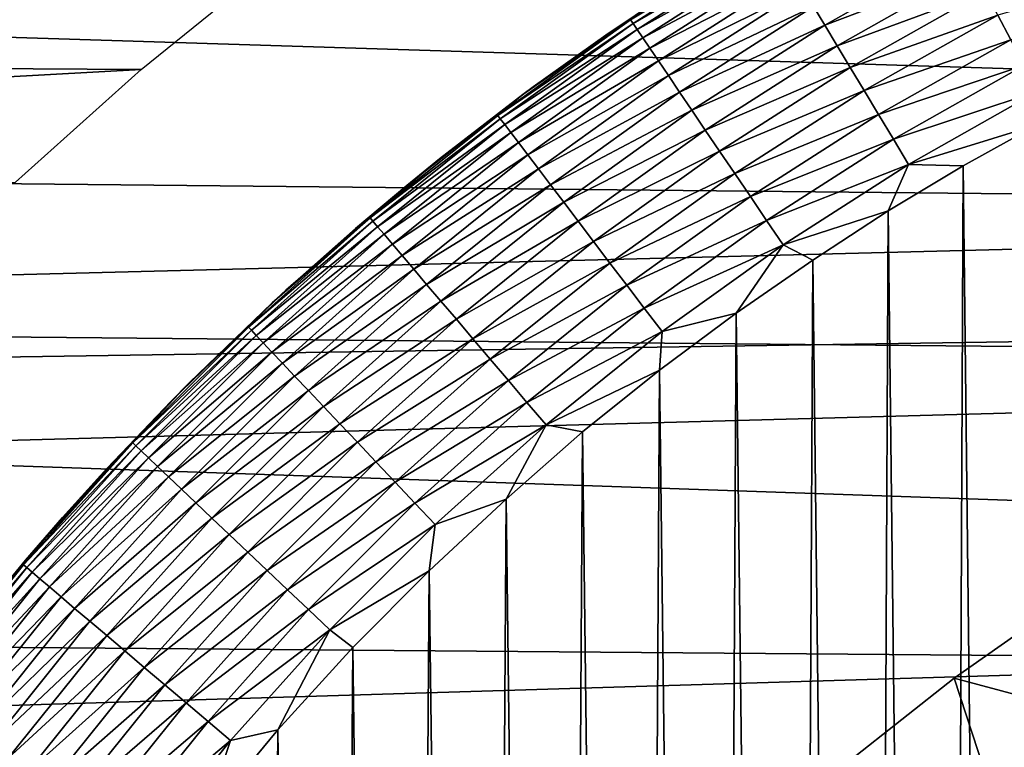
# Model space of a CAD drawing. Header units: millimetres. Extents: x -161 to 161, y -94 to 1149.
# Tile 644 of 656: x 144.98 to 146.61, y -54.62 to -53.41. Entities that reach past the tile are written whole.
import ezdxf

# ---------------------------------------------------------------- set-up
doc = ezdxf.new("R2010")
doc.units = ezdxf.units.MM
doc.header["$LTSCALE"] = 81.481481
for name, color, linetype in [('378', 7, 'CONTINUOUS'), ('380', 7, 'CONTINUOUS'), ('387', 7, 'CONTINUOUS'), ('389', 7, 'CONTINUOUS'), ('391', 7, 'CONTINUOUS'), ('392', 7, 'CONTINUOUS'), ('394', 7, 'CONTINUOUS')]:
    doc.layers.add(name, color=color, linetype=linetype)

msp = doc.modelspace()

# ---------------------------------------------------------------- linework, layer by layer
at = {"layer": '378', "color": 7, "linetype": 'CONTINUOUS', "true_color": 0xaaaaaa}
for points in [[(160.3087, -52.7814, -21.783), (160.3087, -53.4433, -21.9177), (141.974, -53.1877, -21.8682), (160.3087, -52.7814, -21.783)], [(141.974, -53.1877, -21.8682), (160.3087, -53.4433, -21.9177), (142.0355, -53.91, -22.0002), (141.974, -53.1877, -21.8682)], [(145.1858, -53.4957, 21.8275), (145.4036, -53.3192, 21.7941), (131.8, -53.4132, 21.812), (145.1858, -53.4957, 21.8275)], [(131.8, -54.2336, 21.9514), (145.1858, -53.4957, 21.8275), (131.8, -53.4132, 21.812), (131.8, -54.2336, 21.9514)], [(160.3087, -53.4433, -21.9177), (160.3087, -54.0832, -22.0283), (142.0355, -53.91, -22.0002), (160.3087, -53.4433, -21.9177)], [(144.9782, -53.6819, 21.8612), (145.1858, -53.4957, 21.8275), (131.8, -54.2336, 21.9514), (144.9782, -53.6819, 21.8612)], [(142.0355, -53.91, -22.0002), (160.3087, -54.0832, -22.0283), (142.0859, -54.6345, -22.1081), (142.0355, -53.91, -22.0002)], [(160.3087, -54.0832, -22.0283), (160.3087, -54.7035, -22.1172), (142.0859, -54.6345, -22.1081), (160.3087, -54.0832, -22.0283)]]:
    msp.add_3dface(points, dxfattribs=at)
at = {"layer": '380', "color": 7, "linetype": 'CONTINUOUS', "true_color": 0xaaaaaa}
for points in [[(135.3, -52.8075, 20.4075), (156.3174, -53.0602, 19.7125), (135.3, -53.5874, 20.5728), (135.3, -52.8075, 20.4075)], [(156.3174, -53.0602, 19.7125), (156.3174, -53.7989, 19.8659), (135.3, -53.5874, 20.5728), (156.3174, -53.0602, 19.7125)], [(156.3174, -53.799, -19.9659), (156.3174, -53.0603, -19.8125), (141.2928, -53.3265, -20.4073), (156.3174, -53.799, -19.9659)], [(141.3535, -54.0257, -20.5376), (156.3174, -53.799, -19.9659), (141.2928, -53.3265, -20.4073), (141.3535, -54.0257, -20.5376)], [(135.3, -53.5874, 20.5728), (156.3174, -53.7989, 19.8659), (135.3, -54.373, 20.7083), (135.3, -53.5874, 20.5728)], [(156.3174, -53.7989, 19.8659), (156.3174, -54.5428, 19.9917), (135.3, -54.373, 20.7083), (156.3174, -53.7989, 19.8659)], [(156.3174, -54.5428, -20.0917), (156.3174, -53.799, -19.9659), (141.3535, -54.0257, -20.5376), (156.3174, -54.5428, -20.0917)], [(141.4033, -54.727, -20.6442), (156.3174, -54.5428, -20.0917), (141.3535, -54.0257, -20.5376), (141.4033, -54.727, -20.6442)], [(135.3, -54.373, 20.7083), (156.3174, -54.5428, 19.9917), (135.3, -55.1633, 20.8139), (135.3, -54.373, 20.7083)], [(156.3174, -54.5428, 19.9917), (156.3174, -55.2909, 20.0897), (135.3, -55.1633, 20.8139), (156.3174, -54.5428, 19.9917)], [(148.8529, -54.8006, -20.3918), (156.3174, -54.5428, -20.0917), (141.4033, -54.727, -20.6442), (148.8529, -54.8006, -20.3918)]]:
    msp.add_3dface(points, dxfattribs=at)
at = {"layer": '387', "color": 7, "linetype": 'CONTINUOUS', "true_color": 0xaaaaaa}
for points in [[(146.5454, -53.6551, 61.95), (146.6355, -61.4951, 61.95), (146.6681, -53.5872, 61.95), (146.5454, -53.6551, 61.95)], [(146.4215, -53.7295, 61.95), (146.5109, -61.4247, 61.95), (146.5454, -53.6551, 61.95), (146.4215, -53.7295, 61.95)], [(146.5109, -61.4247, 61.95), (146.6355, -61.4951, 61.95), (146.5454, -53.6551, 61.95), (146.5109, -61.4247, 61.95)], [(146.2968, -53.8109, 61.95), (146.3851, -61.3476, 61.95), (146.4215, -53.7295, 61.95), (146.2968, -53.8109, 61.95)], [(146.3851, -61.3476, 61.95), (146.5109, -61.4247, 61.95), (146.4215, -53.7295, 61.95), (146.3851, -61.3476, 61.95)], [(146.1703, -53.8984, 61.95), (146.2585, -61.2632, 61.95), (146.2968, -53.8109, 61.95), (146.1703, -53.8984, 61.95)], [(146.2585, -61.2632, 61.95), (146.3851, -61.3476, 61.95), (146.2968, -53.8109, 61.95), (146.2585, -61.2632, 61.95)], [(146.0431, -53.9928, 61.95), (146.1304, -61.1724, 61.95), (146.1703, -53.8984, 61.95), (146.0431, -53.9928, 61.95)], [(146.1304, -61.1724, 61.95), (146.2585, -61.2632, 61.95), (146.1703, -53.8984, 61.95), (146.1304, -61.1724, 61.95)], [(145.9159, -54.0951, 61.95), (146.0015, -61.0746, 61.95), (146.0431, -53.9928, 61.95), (145.9159, -54.0951, 61.95)], [(146.0015, -61.0746, 61.95), (146.1304, -61.1724, 61.95), (146.0431, -53.9928, 61.95), (146.0015, -61.0746, 61.95)], [(145.7894, -54.2061, 61.95), (145.873, -60.9685, 61.95), (145.9159, -54.0951, 61.95), (145.7894, -54.2061, 61.95)], [(145.873, -60.9685, 61.95), (146.0015, -61.0746, 61.95), (145.9159, -54.0951, 61.95), (145.873, -60.9685, 61.95)], [(145.6622, -54.3246, 61.95), (145.7453, -60.8536, 61.95), (145.7894, -54.2061, 61.95), (145.6622, -54.3246, 61.95)], [(145.7453, -60.8536, 61.95), (145.873, -60.9685, 61.95), (145.7894, -54.2061, 61.95), (145.7453, -60.8536, 61.95)], [(145.5358, -54.4515, 61.95), (145.6171, -60.7308, 61.95), (145.6622, -54.3246, 61.95), (145.5358, -54.4515, 61.95)], [(145.6171, -60.7308, 61.95), (145.7453, -60.8536, 61.95), (145.6622, -54.3246, 61.95), (145.6171, -60.7308, 61.95)], [(145.4119, -54.5878, 61.95), (145.4899, -60.5994, 61.95), (145.5358, -54.4515, 61.95), (145.4119, -54.5878, 61.95)], [(145.4899, -60.5994, 61.95), (145.6171, -60.7308, 61.95), (145.5358, -54.4515, 61.95), (145.4899, -60.5994, 61.95)], [(145.2907, -54.7342, 61.95), (145.3654, -60.4582, 61.95), (145.4119, -54.5878, 61.95), (145.2907, -54.7342, 61.95)], [(145.3654, -60.4582, 61.95), (145.4899, -60.5994, 61.95), (145.4119, -54.5878, 61.95), (145.3654, -60.4582, 61.95)]]:
    msp.add_3dface(points, dxfattribs=at)
at = {"layer": '389', "color": 7, "linetype": 'CONTINUOUS', "true_color": 0xaaaaaa}
for points in [[(145.9545, -53.4387, 61.45), (146.0912, -53.3473, 61.45), (146.0517, -53.3731, 22.2314), (145.9545, -53.4387, 61.45)], [(145.8343, -53.5245, 22.2646), (145.9545, -53.4387, 61.45), (146.0517, -53.3731, 22.2314), (145.8343, -53.5245, 22.2646)], [(145.8171, -53.5372, 61.45), (145.9545, -53.4387, 61.45), (145.8343, -53.5245, 22.2646), (145.8171, -53.5372, 61.45)], [(145.6252, -53.6873, 22.2996), (145.8171, -53.5372, 61.45), (145.8343, -53.5245, 22.2646), (145.6252, -53.6873, 22.2996)], [(145.6791, -53.6436, 61.45), (145.8171, -53.5372, 61.45), (145.6252, -53.6873, 22.2996), (145.6791, -53.6436, 61.45)], [(145.5406, -53.7584, 61.45), (145.6791, -53.6436, 61.45), (145.6252, -53.6873, 22.2996), (145.5406, -53.7584, 61.45)], [(145.4253, -53.8606, 22.3354), (145.5406, -53.7584, 61.45), (145.6252, -53.6873, 22.2996), (145.4253, -53.8606, 22.3354)], [(145.4024, -53.8817, 61.45), (145.5406, -53.7584, 61.45), (145.4253, -53.8606, 22.3354), (145.4024, -53.8817, 61.45)], [(145.2352, -54.044, 22.3707), (145.4024, -53.8817, 61.45), (145.4253, -53.8606, 22.3354), (145.2352, -54.044, 22.3707)], [(145.265, -54.0139, 61.45), (145.4024, -53.8817, 61.45), (145.2352, -54.044, 22.3707), (145.265, -54.0139, 61.45)], [(145.1289, -54.1554, 61.45), (145.265, -54.0139, 61.45), (145.2352, -54.044, 22.3707), (145.1289, -54.1554, 61.45)], [(145.0555, -54.2366, 22.4058), (145.1289, -54.1554, 61.45), (145.2352, -54.044, 22.3707), (145.0555, -54.2366, 22.4058)], [(144.9944, -54.3069, 61.45), (145.1289, -54.1554, 61.45), (145.0555, -54.2366, 22.4058), (144.9944, -54.3069, 61.45)], [(144.8864, -54.4381, 22.441), (144.9944, -54.3069, 61.45), (145.0555, -54.2366, 22.4058), (144.8864, -54.4381, 22.441)], [(144.8624, -54.4686, 61.45), (144.9944, -54.3069, 61.45), (144.8864, -54.4381, 22.441), (144.8624, -54.4686, 61.45)]]:
    msp.add_3dface(points, dxfattribs=at)
at = {"layer": '391', "color": 7, "linetype": 'CONTINUOUS', "true_color": 0xaaaaaa}
for points in [[(146.0912, -53.3473, 61.45), (145.9954, -53.4135, 61.499), (146.2235, -53.2678, 61.499), (146.0912, -53.3473, 61.45)], [(145.9954, -53.4135, 61.499), (146.2272, -53.274, 61.5476), (146.2235, -53.2678, 61.499), (145.9954, -53.4135, 61.499)], [(145.9995, -53.4195, 61.5476), (146.2272, -53.274, 61.5476), (145.9954, -53.4135, 61.499), (145.9995, -53.4195, 61.5476)], [(145.9995, -53.4195, 61.5476), (146.2333, -53.2842, 61.5952), (146.2272, -53.274, 61.5476), (145.9995, -53.4195, 61.5476)], [(146.0062, -53.4294, 61.5952), (146.2333, -53.2842, 61.5952), (145.9995, -53.4195, 61.5476), (146.0062, -53.4294, 61.5952)], [(146.0062, -53.4294, 61.5952), (146.2419, -53.2984, 61.6415), (146.2333, -53.2842, 61.5952), (146.0062, -53.4294, 61.5952)], [(146.0155, -53.4431, 61.6415), (146.2419, -53.2984, 61.6415), (146.0062, -53.4294, 61.5952), (146.0155, -53.4431, 61.6415)], [(146.0155, -53.4431, 61.6415), (146.2527, -53.3164, 61.6859), (146.2419, -53.2984, 61.6415), (146.0155, -53.4431, 61.6415)], [(146.3166, -53.4226, 61.8368), (146.5437, -53.2942, 61.8368), (146.2979, -53.3914, 61.8038), (146.3166, -53.4226, 61.8368)], [(146.3166, -53.4226, 61.8368), (146.5622, -53.3291, 61.866), (146.5437, -53.2942, 61.8368), (146.3166, -53.4226, 61.8368)], [(146.0273, -53.4605, 61.6859), (146.2527, -53.3164, 61.6859), (146.0155, -53.4431, 61.6415), (146.0273, -53.4605, 61.6859)], [(146.0273, -53.4605, 61.6859), (146.2657, -53.338, 61.728), (146.2527, -53.3164, 61.6859), (146.0273, -53.4605, 61.6859)], [(146.0414, -53.4814, 61.728), (146.2657, -53.338, 61.728), (146.0273, -53.4605, 61.6859), (146.0414, -53.4814, 61.728)], [(146.0414, -53.4814, 61.728), (146.2808, -53.3631, 61.7674), (146.2657, -53.338, 61.728), (146.0414, -53.4814, 61.728)], [(146.337, -53.4564, 61.866), (146.5622, -53.3291, 61.866), (146.3166, -53.4226, 61.8368), (146.337, -53.4564, 61.866)], [(146.337, -53.4564, 61.866), (146.582, -53.3664, 61.8912), (146.5622, -53.3291, 61.866), (146.337, -53.4564, 61.866)], [(146.6245, -53.4465, 61.9286), (146.8498, -53.3347, 61.9286), (146.6028, -53.4056, 61.9122), (146.6245, -53.4465, 61.9286)], [(146.0912, -53.3473, 61.45), (145.9545, -53.4387, 61.45), (145.9954, -53.4135, 61.499), (146.0912, -53.3473, 61.45)], [(146.0579, -53.5057, 61.7674), (146.2808, -53.3631, 61.7674), (146.0414, -53.4814, 61.728), (146.0579, -53.5057, 61.7674)], [(146.0579, -53.5057, 61.7674), (146.2979, -53.3914, 61.8038), (146.2808, -53.3631, 61.7674), (146.0579, -53.5057, 61.7674)], [(146.3587, -53.4926, 61.8912), (146.582, -53.3664, 61.8912), (146.337, -53.4564, 61.866), (146.3587, -53.4926, 61.8912)], [(146.3587, -53.4926, 61.8912), (146.6028, -53.4056, 61.9122), (146.582, -53.3664, 61.8912), (146.3587, -53.4926, 61.8912)], [(146.0764, -53.533, 61.8038), (146.2979, -53.3914, 61.8038), (146.0579, -53.5057, 61.7674), (146.0764, -53.533, 61.8038)], [(146.0764, -53.533, 61.8038), (146.3166, -53.4226, 61.8368), (146.2979, -53.3914, 61.8038), (146.0764, -53.533, 61.8038)], [(146.3816, -53.5306, 61.9122), (146.6028, -53.4056, 61.9122), (146.3587, -53.4926, 61.8912), (146.3816, -53.5306, 61.9122)], [(146.3816, -53.5306, 61.9122), (146.6245, -53.4465, 61.9286), (146.6028, -53.4056, 61.9122), (146.3816, -53.5306, 61.9122)], [(145.8171, -53.5372, 61.45), (145.7756, -53.5715, 61.499), (145.9954, -53.4135, 61.499), (145.8171, -53.5372, 61.45)], [(145.7756, -53.5715, 61.499), (145.9995, -53.4195, 61.5476), (145.9954, -53.4135, 61.499), (145.7756, -53.5715, 61.499)], [(145.7799, -53.5772, 61.5476), (145.9995, -53.4195, 61.5476), (145.7756, -53.5715, 61.499), (145.7799, -53.5772, 61.5476)], [(145.7799, -53.5772, 61.5476), (146.0062, -53.4294, 61.5952), (145.9995, -53.4195, 61.5476), (145.7799, -53.5772, 61.5476)], [(145.9545, -53.4387, 61.45), (145.8171, -53.5372, 61.45), (145.9954, -53.4135, 61.499), (145.9545, -53.4387, 61.45)], [(145.7872, -53.5867, 61.5952), (146.0062, -53.4294, 61.5952), (145.7799, -53.5772, 61.5476), (145.7872, -53.5867, 61.5952)], [(145.7872, -53.5867, 61.5952), (146.0155, -53.4431, 61.6415), (146.0062, -53.4294, 61.5952), (145.7872, -53.5867, 61.5952)], [(146.0968, -53.5631, 61.8368), (146.3166, -53.4226, 61.8368), (146.0764, -53.533, 61.8038), (146.0968, -53.5631, 61.8368)], [(146.0968, -53.5631, 61.8368), (146.337, -53.4564, 61.866), (146.3166, -53.4226, 61.8368), (146.0968, -53.5631, 61.8368)], [(145.7972, -53.5999, 61.6415), (146.0155, -53.4431, 61.6415), (145.7872, -53.5867, 61.5952), (145.7972, -53.5999, 61.6415)], [(145.7972, -53.5999, 61.6415), (146.0273, -53.4605, 61.6859), (146.0155, -53.4431, 61.6415), (145.7972, -53.5999, 61.6415)], [(146.4055, -53.5703, 61.9286), (146.6245, -53.4465, 61.9286), (146.3816, -53.5306, 61.9122), (146.4055, -53.5703, 61.9286)], [(146.4055, -53.5703, 61.9286), (146.6468, -53.4886, 61.9405), (146.6245, -53.4465, 61.9286), (146.4055, -53.5703, 61.9286)], [(145.8099, -53.6166, 61.6859), (146.0273, -53.4605, 61.6859), (145.7972, -53.5999, 61.6415), (145.8099, -53.6166, 61.6859)], [(145.8099, -53.6166, 61.6859), (146.0414, -53.4814, 61.728), (146.0273, -53.4605, 61.6859), (145.8099, -53.6166, 61.6859)], [(146.119, -53.5958, 61.866), (146.337, -53.4564, 61.866), (146.0968, -53.5631, 61.8368), (146.119, -53.5958, 61.866)], [(146.119, -53.5958, 61.866), (146.3587, -53.4926, 61.8912), (146.337, -53.4564, 61.866), (146.119, -53.5958, 61.866)], [(145.8252, -53.6367, 61.728), (146.0414, -53.4814, 61.728), (145.8099, -53.6166, 61.6859), (145.8252, -53.6367, 61.728)], [(145.8252, -53.6367, 61.728), (146.0579, -53.5057, 61.7674), (146.0414, -53.4814, 61.728), (145.8252, -53.6367, 61.728)], [(146.1426, -53.6307, 61.8912), (146.3587, -53.4926, 61.8912), (146.119, -53.5958, 61.866), (146.1426, -53.6307, 61.8912)], [(146.1426, -53.6307, 61.8912), (146.3816, -53.5306, 61.9122), (146.3587, -53.4926, 61.8912), (146.1426, -53.6307, 61.8912)], [(146.4301, -53.6111, 61.9405), (146.6468, -53.4886, 61.9405), (146.4055, -53.5703, 61.9286), (146.4301, -53.6111, 61.9405)], [(146.4301, -53.6111, 61.9405), (146.6695, -53.5315, 61.9477), (146.6468, -53.4886, 61.9405), (146.4301, -53.6111, 61.9405)], [(145.8429, -53.66, 61.7674), (146.0579, -53.5057, 61.7674), (145.8252, -53.6367, 61.728), (145.8429, -53.66, 61.7674)], [(145.8429, -53.66, 61.7674), (146.0764, -53.533, 61.8038), (146.0579, -53.5057, 61.7674), (145.8429, -53.66, 61.7674)], [(145.8629, -53.6863, 61.8038), (146.0764, -53.533, 61.8038), (145.8429, -53.66, 61.7674), (145.8629, -53.6863, 61.8038)], [(145.8629, -53.6863, 61.8038), (146.0968, -53.5631, 61.8368), (146.0764, -53.533, 61.8038), (145.8629, -53.6863, 61.8038)], [(146.1676, -53.6675, 61.9122), (146.3816, -53.5306, 61.9122), (146.1426, -53.6307, 61.8912), (146.1676, -53.6675, 61.9122)], [(146.1676, -53.6675, 61.9122), (146.4055, -53.5703, 61.9286), (146.3816, -53.5306, 61.9122), (146.1676, -53.6675, 61.9122)], [(146.4551, -53.6528, 61.9477), (146.6695, -53.5315, 61.9477), (146.4301, -53.6111, 61.9405), (146.4551, -53.6528, 61.9477)], [(146.4551, -53.6528, 61.9477), (146.6681, -53.5872, 61.95), (146.6695, -53.5315, 61.9477), (146.4551, -53.6528, 61.9477)], [(145.8171, -53.5372, 61.45), (145.6791, -53.6436, 61.45), (145.7756, -53.5715, 61.499), (145.8171, -53.5372, 61.45)], [(145.8849, -53.7153, 61.8368), (146.0968, -53.5631, 61.8368), (145.8629, -53.6863, 61.8038), (145.8849, -53.7153, 61.8368)], [(145.8849, -53.7153, 61.8368), (146.119, -53.5958, 61.866), (146.0968, -53.5631, 61.8368), (145.8849, -53.7153, 61.8368)], [(145.6791, -53.6436, 61.45), (145.5646, -53.741, 61.499), (145.7756, -53.5715, 61.499), (145.6791, -53.6436, 61.45)], [(145.5646, -53.741, 61.499), (145.7799, -53.5772, 61.5476), (145.7756, -53.5715, 61.499), (145.5646, -53.741, 61.499)], [(145.5693, -53.7465, 61.5476), (145.7799, -53.5772, 61.5476), (145.5646, -53.741, 61.499), (145.5693, -53.7465, 61.5476)], [(145.5693, -53.7465, 61.5476), (145.7872, -53.5867, 61.5952), (145.7799, -53.5772, 61.5476), (145.5693, -53.7465, 61.5476)], [(146.1935, -53.7058, 61.9286), (146.4055, -53.5703, 61.9286), (146.1676, -53.6675, 61.9122), (146.1935, -53.7058, 61.9286)], [(146.1935, -53.7058, 61.9286), (146.4301, -53.6111, 61.9405), (146.4055, -53.5703, 61.9286), (146.1935, -53.7058, 61.9286)], [(145.577, -53.7556, 61.5952), (145.7872, -53.5867, 61.5952), (145.5693, -53.7465, 61.5476), (145.577, -53.7556, 61.5952)], [(145.577, -53.7556, 61.5952), (145.7972, -53.5999, 61.6415), (145.7872, -53.5867, 61.5952), (145.577, -53.7556, 61.5952)], [(145.5877, -53.7682, 61.6415), (145.7972, -53.5999, 61.6415), (145.577, -53.7556, 61.5952), (145.5877, -53.7682, 61.6415)], [(145.5877, -53.7682, 61.6415), (145.8099, -53.6166, 61.6859), (145.7972, -53.5999, 61.6415), (145.5877, -53.7682, 61.6415)], [(145.9088, -53.7467, 61.866), (146.119, -53.5958, 61.866), (145.8849, -53.7153, 61.8368), (145.9088, -53.7467, 61.866)], [(145.9088, -53.7467, 61.866), (146.1426, -53.6307, 61.8912), (146.119, -53.5958, 61.866), (145.9088, -53.7467, 61.866)], [(146.5454, -53.6551, 61.95), (146.6681, -53.5872, 61.95), (146.4551, -53.6528, 61.9477), (146.5454, -53.6551, 61.95)], [(145.6014, -53.7843, 61.6859), (145.8099, -53.6166, 61.6859), (145.5877, -53.7682, 61.6415), (145.6014, -53.7843, 61.6859)], [(145.6014, -53.7843, 61.6859), (145.8252, -53.6367, 61.728), (145.8099, -53.6166, 61.6859), (145.6014, -53.7843, 61.6859)], [(146.2203, -53.7452, 61.9405), (146.4301, -53.6111, 61.9405), (146.1935, -53.7058, 61.9286), (146.2203, -53.7452, 61.9405)], [(146.2203, -53.7452, 61.9405), (146.4551, -53.6528, 61.9477), (146.4301, -53.6111, 61.9405), (146.2203, -53.7452, 61.9405)], [(145.9343, -53.7803, 61.8912), (146.1426, -53.6307, 61.8912), (145.9088, -53.7467, 61.866), (145.9343, -53.7803, 61.8912)], [(145.9343, -53.7803, 61.8912), (146.1676, -53.6675, 61.9122), (146.1426, -53.6307, 61.8912), (145.9343, -53.7803, 61.8912)], [(145.6791, -53.6436, 61.45), (145.5406, -53.7584, 61.45), (145.5646, -53.741, 61.499), (145.6791, -53.6436, 61.45)], [(145.6177, -53.8035, 61.728), (145.8252, -53.6367, 61.728), (145.6014, -53.7843, 61.6859), (145.6177, -53.8035, 61.728)], [(145.6177, -53.8035, 61.728), (145.8429, -53.66, 61.7674), (145.8252, -53.6367, 61.728), (145.6177, -53.8035, 61.728)], [(145.6367, -53.8258, 61.7674), (145.8429, -53.66, 61.7674), (145.6177, -53.8035, 61.728), (145.6367, -53.8258, 61.7674)], [(145.6367, -53.8258, 61.7674), (145.8629, -53.6863, 61.8038), (145.8429, -53.66, 61.7674), (145.6367, -53.8258, 61.7674)], [(146.2476, -53.7854, 61.9477), (146.4551, -53.6528, 61.9477), (146.2203, -53.7452, 61.9405), (146.2476, -53.7854, 61.9477)], [(146.2476, -53.7854, 61.9477), (146.4215, -53.7295, 61.95), (146.4551, -53.6528, 61.9477), (146.2476, -53.7854, 61.9477)], [(146.4215, -53.7295, 61.95), (146.5454, -53.6551, 61.95), (146.4551, -53.6528, 61.9477), (146.4215, -53.7295, 61.95)], [(145.9612, -53.8157, 61.9122), (146.1676, -53.6675, 61.9122), (145.9343, -53.7803, 61.8912), (145.9612, -53.8157, 61.9122)], [(145.9612, -53.8157, 61.9122), (146.1935, -53.7058, 61.9286), (146.1676, -53.6675, 61.9122), (145.9612, -53.8157, 61.9122)], [(145.658, -53.851, 61.8038), (145.8629, -53.6863, 61.8038), (145.6367, -53.8258, 61.7674), (145.658, -53.851, 61.8038)], [(145.658, -53.851, 61.8038), (145.8849, -53.7153, 61.8368), (145.8629, -53.6863, 61.8038), (145.658, -53.851, 61.8038)], [(145.9892, -53.8525, 61.9286), (146.1935, -53.7058, 61.9286), (145.9612, -53.8157, 61.9122), (145.9892, -53.8525, 61.9286)], [(145.9892, -53.8525, 61.9286), (146.2203, -53.7452, 61.9405), (146.1935, -53.7058, 61.9286), (145.9892, -53.8525, 61.9286)], [(145.6816, -53.8788, 61.8368), (145.8849, -53.7153, 61.8368), (145.658, -53.851, 61.8038), (145.6816, -53.8788, 61.8368)], [(145.6816, -53.8788, 61.8368), (145.9088, -53.7467, 61.866), (145.8849, -53.7153, 61.8368), (145.6816, -53.8788, 61.8368)], [(146.2968, -53.8109, 61.95), (146.4215, -53.7295, 61.95), (146.2476, -53.7854, 61.9477), (146.2968, -53.8109, 61.95)], [(145.4024, -53.8817, 61.45), (145.3632, -53.9218, 61.499), (145.5646, -53.741, 61.499), (145.4024, -53.8817, 61.45)], [(145.3632, -53.9218, 61.499), (145.5693, -53.7465, 61.5476), (145.5646, -53.741, 61.499), (145.3632, -53.9218, 61.499)], [(145.3681, -53.927, 61.5476), (145.5693, -53.7465, 61.5476), (145.3632, -53.9218, 61.499), (145.3681, -53.927, 61.5476)], [(145.3681, -53.927, 61.5476), (145.577, -53.7556, 61.5952), (145.5693, -53.7465, 61.5476), (145.3681, -53.927, 61.5476)], [(145.5406, -53.7584, 61.45), (145.4024, -53.8817, 61.45), (145.5646, -53.741, 61.499), (145.5406, -53.7584, 61.45)], [(145.7072, -53.9088, 61.866), (145.9088, -53.7467, 61.866), (145.6816, -53.8788, 61.8368), (145.7072, -53.9088, 61.866)], [(145.7072, -53.9088, 61.866), (145.9343, -53.7803, 61.8912), (145.9088, -53.7467, 61.866), (145.7072, -53.9088, 61.866)], [(146.0181, -53.8904, 61.9405), (146.2203, -53.7452, 61.9405), (145.9892, -53.8525, 61.9286), (146.0181, -53.8904, 61.9405)], [(146.0181, -53.8904, 61.9405), (146.2476, -53.7854, 61.9477), (146.2203, -53.7452, 61.9405), (146.0181, -53.8904, 61.9405)], [(145.3763, -53.9357, 61.5952), (145.577, -53.7556, 61.5952), (145.3681, -53.927, 61.5476), (145.3763, -53.9357, 61.5952)], [(145.3763, -53.9357, 61.5952), (145.5877, -53.7682, 61.6415), (145.577, -53.7556, 61.5952), (145.3763, -53.9357, 61.5952)], [(145.3877, -53.9477, 61.6415), (145.5877, -53.7682, 61.6415), (145.3763, -53.9357, 61.5952), (145.3877, -53.9477, 61.6415)], [(145.3877, -53.9477, 61.6415), (145.6014, -53.7843, 61.6859), (145.5877, -53.7682, 61.6415), (145.3877, -53.9477, 61.6415)], [(145.4022, -53.963, 61.6859), (145.6014, -53.7843, 61.6859), (145.3877, -53.9477, 61.6415), (145.4022, -53.963, 61.6859)], [(145.4022, -53.963, 61.6859), (145.6177, -53.8035, 61.728), (145.6014, -53.7843, 61.6859), (145.4022, -53.963, 61.6859)], [(145.7345, -53.941, 61.8912), (145.9343, -53.7803, 61.8912), (145.7072, -53.9088, 61.866), (145.7345, -53.941, 61.8912)], [(145.7345, -53.941, 61.8912), (145.9612, -53.8157, 61.9122), (145.9343, -53.7803, 61.8912), (145.7345, -53.941, 61.8912)], [(146.0475, -53.9291, 61.9477), (146.2476, -53.7854, 61.9477), (146.0181, -53.8904, 61.9405), (146.0475, -53.9291, 61.9477)], [(146.0475, -53.9291, 61.9477), (146.1703, -53.8984, 61.95), (146.2476, -53.7854, 61.9477), (146.0475, -53.9291, 61.9477)], [(146.1703, -53.8984, 61.95), (146.2968, -53.8109, 61.95), (146.2476, -53.7854, 61.9477), (146.1703, -53.8984, 61.95)], [(145.4195, -53.9813, 61.728), (145.6177, -53.8035, 61.728), (145.4022, -53.963, 61.6859), (145.4195, -53.9813, 61.728)], [(145.4195, -53.9813, 61.728), (145.6367, -53.8258, 61.7674), (145.6177, -53.8035, 61.728), (145.4195, -53.9813, 61.728)], [(145.4397, -54.0026, 61.7674), (145.6367, -53.8258, 61.7674), (145.4195, -53.9813, 61.728), (145.4397, -54.0026, 61.7674)], [(145.4397, -54.0026, 61.7674), (145.658, -53.851, 61.8038), (145.6367, -53.8258, 61.7674), (145.4397, -54.0026, 61.7674)], [(145.7632, -53.9748, 61.9122), (145.9612, -53.8157, 61.9122), (145.7345, -53.941, 61.8912), (145.7632, -53.9748, 61.9122)], [(145.7632, -53.9748, 61.9122), (145.9892, -53.8525, 61.9286), (145.9612, -53.8157, 61.9122), (145.7632, -53.9748, 61.9122)], [(145.4624, -54.0265, 61.8038), (145.658, -53.851, 61.8038), (145.4397, -54.0026, 61.7674), (145.4624, -54.0265, 61.8038)], [(145.4624, -54.0265, 61.8038), (145.6816, -53.8788, 61.8368), (145.658, -53.851, 61.8038), (145.4624, -54.0265, 61.8038)], [(145.7932, -54.0101, 61.9286), (145.9892, -53.8525, 61.9286), (145.7632, -53.9748, 61.9122), (145.7932, -54.0101, 61.9286)], [(145.7932, -54.0101, 61.9286), (146.0181, -53.8904, 61.9405), (145.9892, -53.8525, 61.9286), (145.7932, -54.0101, 61.9286)], [(145.4024, -53.8817, 61.45), (145.265, -54.0139, 61.45), (145.3632, -53.9218, 61.499), (145.4024, -53.8817, 61.45)], [(145.4874, -54.053, 61.8368), (145.6816, -53.8788, 61.8368), (145.4624, -54.0265, 61.8038), (145.4874, -54.053, 61.8368)], [(145.4874, -54.053, 61.8368), (145.7072, -53.9088, 61.866), (145.6816, -53.8788, 61.8368), (145.4874, -54.053, 61.8368)], [(145.824, -54.0464, 61.9405), (146.0181, -53.8904, 61.9405), (145.7932, -54.0101, 61.9286), (145.824, -54.0464, 61.9405)], [(145.824, -54.0464, 61.9405), (146.0475, -53.9291, 61.9477), (146.0181, -53.8904, 61.9405), (145.824, -54.0464, 61.9405)], [(145.5146, -54.0816, 61.866), (145.7072, -53.9088, 61.866), (145.4874, -54.053, 61.8368), (145.5146, -54.0816, 61.866)], [(145.5146, -54.0816, 61.866), (145.7345, -53.941, 61.8912), (145.7072, -53.9088, 61.866), (145.5146, -54.0816, 61.866)], [(146.0431, -53.9928, 61.95), (146.1703, -53.8984, 61.95), (146.0475, -53.9291, 61.9477), (146.0431, -53.9928, 61.95)], [(145.265, -54.0139, 61.45), (145.1718, -54.1132, 61.499), (145.3632, -53.9218, 61.499), (145.265, -54.0139, 61.45)], [(145.1718, -54.1132, 61.499), (145.3681, -53.927, 61.5476), (145.3632, -53.9218, 61.499), (145.1718, -54.1132, 61.499)], [(145.177, -54.1181, 61.5476), (145.3681, -53.927, 61.5476), (145.1718, -54.1132, 61.499), (145.177, -54.1181, 61.5476)], [(145.177, -54.1181, 61.5476), (145.3763, -53.9357, 61.5952), (145.3681, -53.927, 61.5476), (145.177, -54.1181, 61.5476)], [(145.1857, -54.1263, 61.5952), (145.3763, -53.9357, 61.5952), (145.177, -54.1181, 61.5476), (145.1857, -54.1263, 61.5952)], [(145.1857, -54.1263, 61.5952), (145.3877, -53.9477, 61.6415), (145.3763, -53.9357, 61.5952), (145.1857, -54.1263, 61.5952)], [(145.5436, -54.1122, 61.8912), (145.7345, -53.941, 61.8912), (145.5146, -54.0816, 61.866), (145.5436, -54.1122, 61.8912)], [(145.5436, -54.1122, 61.8912), (145.7632, -53.9748, 61.9122), (145.7345, -53.941, 61.8912), (145.5436, -54.1122, 61.8912)], [(145.8555, -54.0835, 61.9477), (146.0475, -53.9291, 61.9477), (145.824, -54.0464, 61.9405), (145.8555, -54.0835, 61.9477)], [(145.8555, -54.0835, 61.9477), (146.0431, -53.9928, 61.95), (146.0475, -53.9291, 61.9477), (145.8555, -54.0835, 61.9477)], [(145.1977, -54.1377, 61.6415), (145.3877, -53.9477, 61.6415), (145.1857, -54.1263, 61.5952), (145.1977, -54.1377, 61.6415)], [(145.1977, -54.1377, 61.6415), (145.4022, -53.963, 61.6859), (145.3877, -53.9477, 61.6415), (145.1977, -54.1377, 61.6415)], [(145.213, -54.1522, 61.6859), (145.4022, -53.963, 61.6859), (145.1977, -54.1377, 61.6415), (145.213, -54.1522, 61.6859)], [(145.213, -54.1522, 61.6859), (145.4195, -53.9813, 61.728), (145.4022, -53.963, 61.6859), (145.213, -54.1522, 61.6859)], [(145.5741, -54.1445, 61.9122), (145.7632, -53.9748, 61.9122), (145.5436, -54.1122, 61.8912), (145.5741, -54.1445, 61.9122)], [(145.5741, -54.1445, 61.9122), (145.7932, -54.0101, 61.9286), (145.7632, -53.9748, 61.9122), (145.5741, -54.1445, 61.9122)], [(145.2313, -54.1695, 61.728), (145.4195, -53.9813, 61.728), (145.213, -54.1522, 61.6859), (145.2313, -54.1695, 61.728)], [(145.2313, -54.1695, 61.728), (145.4397, -54.0026, 61.7674), (145.4195, -53.9813, 61.728), (145.2313, -54.1695, 61.728)], [(145.2526, -54.1897, 61.7674), (145.4397, -54.0026, 61.7674), (145.2313, -54.1695, 61.728), (145.2526, -54.1897, 61.7674)], [(145.2526, -54.1897, 61.7674), (145.4624, -54.0265, 61.8038), (145.4397, -54.0026, 61.7674), (145.2526, -54.1897, 61.7674)], [(145.9159, -54.0951, 61.95), (146.0431, -53.9928, 61.95), (145.8555, -54.0835, 61.9477), (145.9159, -54.0951, 61.95)], [(145.265, -54.0139, 61.45), (145.1289, -54.1554, 61.45), (145.1718, -54.1132, 61.499), (145.265, -54.0139, 61.45)], [(145.6059, -54.1781, 61.9286), (145.7932, -54.0101, 61.9286), (145.5741, -54.1445, 61.9122), (145.6059, -54.1781, 61.9286)], [(145.6059, -54.1781, 61.9286), (145.824, -54.0464, 61.9405), (145.7932, -54.0101, 61.9286), (145.6059, -54.1781, 61.9286)], [(145.2765, -54.2124, 61.8038), (145.4624, -54.0265, 61.8038), (145.2526, -54.1897, 61.7674), (145.2765, -54.2124, 61.8038)], [(145.2765, -54.2124, 61.8038), (145.4874, -54.053, 61.8368), (145.4624, -54.0265, 61.8038), (145.2765, -54.2124, 61.8038)], [(145.303, -54.2374, 61.8368), (145.4874, -54.053, 61.8368), (145.2765, -54.2124, 61.8038), (145.303, -54.2374, 61.8368)], [(145.303, -54.2374, 61.8368), (145.5146, -54.0816, 61.866), (145.4874, -54.053, 61.8368), (145.303, -54.2374, 61.8368)], [(145.6387, -54.2127, 61.9405), (145.824, -54.0464, 61.9405), (145.6059, -54.1781, 61.9286), (145.6387, -54.2127, 61.9405)], [(145.6387, -54.2127, 61.9405), (145.8555, -54.0835, 61.9477), (145.824, -54.0464, 61.9405), (145.6387, -54.2127, 61.9405)], [(145.3316, -54.2646, 61.866), (145.5146, -54.0816, 61.866), (145.303, -54.2374, 61.8368), (145.3316, -54.2646, 61.866)], [(145.3316, -54.2646, 61.866), (145.5436, -54.1122, 61.8912), (145.5146, -54.0816, 61.866), (145.3316, -54.2646, 61.866)], [(145.6721, -54.248, 61.9477), (145.8555, -54.0835, 61.9477), (145.6387, -54.2127, 61.9405), (145.6721, -54.248, 61.9477)], [(145.6721, -54.248, 61.9477), (145.7894, -54.2061, 61.95), (145.8555, -54.0835, 61.9477), (145.6721, -54.248, 61.9477)], [(145.7894, -54.2061, 61.95), (145.9159, -54.0951, 61.95), (145.8555, -54.0835, 61.9477), (145.7894, -54.2061, 61.95)], [(144.9944, -54.3069, 61.45), (144.991, -54.3146, 61.499), (145.1718, -54.1132, 61.499), (144.9944, -54.3069, 61.45)], [(144.991, -54.3146, 61.499), (145.177, -54.1181, 61.5476), (145.1718, -54.1132, 61.499), (144.991, -54.3146, 61.499)], [(144.9965, -54.3193, 61.5476), (145.177, -54.1181, 61.5476), (144.991, -54.3146, 61.499), (144.9965, -54.3193, 61.5476)], [(145.1289, -54.1554, 61.45), (144.9944, -54.3069, 61.45), (145.1718, -54.1132, 61.499), (145.1289, -54.1554, 61.45)], [(144.9965, -54.3193, 61.5476), (145.1857, -54.1263, 61.5952), (145.177, -54.1181, 61.5476), (144.9965, -54.3193, 61.5476)], [(145.3622, -54.2936, 61.8912), (145.5436, -54.1122, 61.8912), (145.3316, -54.2646, 61.866), (145.3622, -54.2936, 61.8912)], [(145.3622, -54.2936, 61.8912), (145.5741, -54.1445, 61.9122), (145.5436, -54.1122, 61.8912), (145.3622, -54.2936, 61.8912)], [(145.0056, -54.327, 61.5952), (145.1857, -54.1263, 61.5952), (144.9965, -54.3193, 61.5476), (145.0056, -54.327, 61.5952)], [(145.0056, -54.327, 61.5952), (145.1977, -54.1377, 61.6415), (145.1857, -54.1263, 61.5952), (145.0056, -54.327, 61.5952)], [(145.0182, -54.3377, 61.6415), (145.1977, -54.1377, 61.6415), (145.0056, -54.327, 61.5952), (145.0182, -54.3377, 61.6415)], [(145.0182, -54.3377, 61.6415), (145.213, -54.1522, 61.6859), (145.1977, -54.1377, 61.6415), (145.0182, -54.3377, 61.6415)], [(145.0343, -54.3514, 61.6859), (145.213, -54.1522, 61.6859), (145.0182, -54.3377, 61.6415), (145.0343, -54.3514, 61.6859)], [(145.0343, -54.3514, 61.6859), (145.2313, -54.1695, 61.728), (145.213, -54.1522, 61.6859), (145.0343, -54.3514, 61.6859)], [(145.3945, -54.3241, 61.9122), (145.5741, -54.1445, 61.9122), (145.3622, -54.2936, 61.8912), (145.3945, -54.3241, 61.9122)], [(145.3945, -54.3241, 61.9122), (145.6059, -54.1781, 61.9286), (145.5741, -54.1445, 61.9122), (145.3945, -54.3241, 61.9122)], [(145.0535, -54.3677, 61.728), (145.2313, -54.1695, 61.728), (145.0343, -54.3514, 61.6859), (145.0535, -54.3677, 61.728)], [(145.0535, -54.3677, 61.728), (145.2526, -54.1897, 61.7674), (145.2313, -54.1695, 61.728), (145.0535, -54.3677, 61.728)], [(145.4281, -54.3559, 61.9286), (145.6059, -54.1781, 61.9286), (145.3945, -54.3241, 61.9122), (145.4281, -54.3559, 61.9286)], [(145.4281, -54.3559, 61.9286), (145.6387, -54.2127, 61.9405), (145.6059, -54.1781, 61.9286), (145.4281, -54.3559, 61.9286)], [(145.0758, -54.3867, 61.7674), (145.2526, -54.1897, 61.7674), (145.0535, -54.3677, 61.728), (145.0758, -54.3867, 61.7674)], [(145.0758, -54.3867, 61.7674), (145.2765, -54.2124, 61.8038), (145.2526, -54.1897, 61.7674), (145.0758, -54.3867, 61.7674)], [(145.101, -54.408, 61.8038), (145.2765, -54.2124, 61.8038), (145.0758, -54.3867, 61.7674), (145.101, -54.408, 61.8038)], [(145.101, -54.408, 61.8038), (145.303, -54.2374, 61.8368), (145.2765, -54.2124, 61.8038), (145.101, -54.408, 61.8038)], [(145.4627, -54.3887, 61.9405), (145.6387, -54.2127, 61.9405), (145.4281, -54.3559, 61.9286), (145.4627, -54.3887, 61.9405)], [(145.4627, -54.3887, 61.9405), (145.6721, -54.248, 61.9477), (145.6387, -54.2127, 61.9405), (145.4627, -54.3887, 61.9405)], [(145.6622, -54.3246, 61.95), (145.7894, -54.2061, 61.95), (145.6721, -54.248, 61.9477), (145.6622, -54.3246, 61.95)], [(145.1288, -54.4316, 61.8368), (145.303, -54.2374, 61.8368), (145.101, -54.408, 61.8038), (145.1288, -54.4316, 61.8368)], [(145.1288, -54.4316, 61.8368), (145.3316, -54.2646, 61.866), (145.303, -54.2374, 61.8368), (145.1288, -54.4316, 61.8368)], [(145.498, -54.4221, 61.9477), (145.6721, -54.248, 61.9477), (145.4627, -54.3887, 61.9405), (145.498, -54.4221, 61.9477)], [(145.498, -54.4221, 61.9477), (145.6622, -54.3246, 61.95), (145.6721, -54.248, 61.9477), (145.498, -54.4221, 61.9477)], [(145.1588, -54.4572, 61.866), (145.3316, -54.2646, 61.866), (145.1288, -54.4316, 61.8368), (145.1588, -54.4572, 61.866)], [(145.1588, -54.4572, 61.866), (145.3622, -54.2936, 61.8912), (145.3316, -54.2646, 61.866), (145.1588, -54.4572, 61.866)], [(145.191, -54.4845, 61.8912), (145.3622, -54.2936, 61.8912), (145.1588, -54.4572, 61.866), (145.191, -54.4845, 61.8912)], [(145.191, -54.4845, 61.8912), (145.3945, -54.3241, 61.9122), (145.3622, -54.2936, 61.8912), (145.191, -54.4845, 61.8912)], [(144.8624, -54.4686, 61.45), (144.8215, -54.5256, 61.499), (144.991, -54.3146, 61.499), (144.8624, -54.4686, 61.45)], [(144.8215, -54.5256, 61.499), (144.9965, -54.3193, 61.5476), (144.991, -54.3146, 61.499), (144.8215, -54.5256, 61.499)], [(144.9944, -54.3069, 61.45), (144.8624, -54.4686, 61.45), (144.991, -54.3146, 61.499), (144.9944, -54.3069, 61.45)], [(144.8272, -54.5299, 61.5476), (144.9965, -54.3193, 61.5476), (144.8215, -54.5256, 61.499), (144.8272, -54.5299, 61.5476)], [(144.8272, -54.5299, 61.5476), (145.0056, -54.327, 61.5952), (144.9965, -54.3193, 61.5476), (144.8272, -54.5299, 61.5476)], [(144.8367, -54.5372, 61.5952), (145.0056, -54.327, 61.5952), (144.8272, -54.5299, 61.5476), (144.8367, -54.5372, 61.5952)], [(144.8367, -54.5372, 61.5952), (145.0182, -54.3377, 61.6415), (145.0056, -54.327, 61.5952), (144.8367, -54.5372, 61.5952)], [(145.2248, -54.5132, 61.9122), (145.3945, -54.3241, 61.9122), (145.191, -54.4845, 61.8912), (145.2248, -54.5132, 61.9122)], [(145.2248, -54.5132, 61.9122), (145.4281, -54.3559, 61.9286), (145.3945, -54.3241, 61.9122), (145.2248, -54.5132, 61.9122)], [(145.5358, -54.4515, 61.95), (145.6622, -54.3246, 61.95), (145.498, -54.4221, 61.9477), (145.5358, -54.4515, 61.95)], [(144.8499, -54.5472, 61.6415), (145.0182, -54.3377, 61.6415), (144.8367, -54.5372, 61.5952), (144.8499, -54.5472, 61.6415)], [(144.8499, -54.5472, 61.6415), (145.0343, -54.3514, 61.6859), (145.0182, -54.3377, 61.6415), (144.8499, -54.5472, 61.6415)], [(144.8666, -54.5599, 61.6859), (145.0343, -54.3514, 61.6859), (144.8499, -54.5472, 61.6415), (144.8666, -54.5599, 61.6859)], [(144.8666, -54.5599, 61.6859), (145.0535, -54.3677, 61.728), (145.0343, -54.3514, 61.6859), (144.8666, -54.5599, 61.6859)], [(145.2601, -54.5432, 61.9286), (145.4281, -54.3559, 61.9286), (145.2248, -54.5132, 61.9122), (145.2601, -54.5432, 61.9286)], [(145.2601, -54.5432, 61.9286), (145.4627, -54.3887, 61.9405), (145.4281, -54.3559, 61.9286), (145.2601, -54.5432, 61.9286)], [(144.8867, -54.5752, 61.728), (145.0535, -54.3677, 61.728), (144.8666, -54.5599, 61.6859), (144.8867, -54.5752, 61.728)], [(144.8867, -54.5752, 61.728), (145.0758, -54.3867, 61.7674), (145.0535, -54.3677, 61.728), (144.8867, -54.5752, 61.728)], [(144.91, -54.5929, 61.7674), (145.0758, -54.3867, 61.7674), (144.8867, -54.5752, 61.728), (144.91, -54.5929, 61.7674)], [(144.91, -54.5929, 61.7674), (145.101, -54.408, 61.8038), (145.0758, -54.3867, 61.7674), (144.91, -54.5929, 61.7674)], [(145.2964, -54.574, 61.9405), (145.4627, -54.3887, 61.9405), (145.2601, -54.5432, 61.9286), (145.2964, -54.574, 61.9405)], [(145.2964, -54.574, 61.9405), (145.498, -54.4221, 61.9477), (145.4627, -54.3887, 61.9405), (145.2964, -54.574, 61.9405)], [(144.9363, -54.6129, 61.8038), (145.101, -54.408, 61.8038), (144.91, -54.5929, 61.7674), (144.9363, -54.6129, 61.8038)], [(144.9363, -54.6129, 61.8038), (145.1288, -54.4316, 61.8368), (145.101, -54.408, 61.8038), (144.9363, -54.6129, 61.8038)], [(144.9653, -54.6349, 61.8368), (145.1288, -54.4316, 61.8368), (144.9363, -54.6129, 61.8038), (144.9653, -54.6349, 61.8368)], [(144.9653, -54.6349, 61.8368), (145.1588, -54.4572, 61.866), (145.1288, -54.4316, 61.8368), (144.9653, -54.6349, 61.8368)], [(145.3335, -54.6055, 61.9477), (145.498, -54.4221, 61.9477), (145.2964, -54.574, 61.9405), (145.3335, -54.6055, 61.9477)], [(145.3335, -54.6055, 61.9477), (145.4119, -54.5878, 61.95), (145.498, -54.4221, 61.9477), (145.3335, -54.6055, 61.9477)], [(145.4119, -54.5878, 61.95), (145.5358, -54.4515, 61.95), (145.498, -54.4221, 61.9477), (145.4119, -54.5878, 61.95)], [(144.9967, -54.6588, 61.866), (145.1588, -54.4572, 61.866), (144.9653, -54.6349, 61.8368), (144.9967, -54.6588, 61.866)], [(144.9967, -54.6588, 61.866), (145.191, -54.4845, 61.8912), (145.1588, -54.4572, 61.866), (144.9967, -54.6588, 61.866)], [(145.0303, -54.6843, 61.8912), (145.191, -54.4845, 61.8912), (144.9967, -54.6588, 61.866), (145.0303, -54.6843, 61.8912)], [(145.0303, -54.6843, 61.8912), (145.2248, -54.5132, 61.9122), (145.191, -54.4845, 61.8912), (145.0303, -54.6843, 61.8912)], [(145.0657, -54.7112, 61.9122), (145.2248, -54.5132, 61.9122), (145.0303, -54.6843, 61.8912), (145.0657, -54.7112, 61.9122)], [(145.0657, -54.7112, 61.9122), (145.2601, -54.5432, 61.9286), (145.2248, -54.5132, 61.9122), (145.0657, -54.7112, 61.9122)], [(145.1025, -54.7392, 61.9286), (145.2601, -54.5432, 61.9286), (145.0657, -54.7112, 61.9122), (145.1025, -54.7392, 61.9286)], [(145.1025, -54.7392, 61.9286), (145.2964, -54.574, 61.9405), (145.2601, -54.5432, 61.9286), (145.1025, -54.7392, 61.9286)], [(145.1404, -54.7681, 61.9405), (145.2964, -54.574, 61.9405), (145.1025, -54.7392, 61.9286), (145.1404, -54.7681, 61.9405)], [(145.1404, -54.7681, 61.9405), (145.3335, -54.6055, 61.9477), (145.2964, -54.574, 61.9405), (145.1404, -54.7681, 61.9405)], [(145.2907, -54.7342, 61.95), (145.4119, -54.5878, 61.95), (145.3335, -54.6055, 61.9477), (145.2907, -54.7342, 61.95)], [(145.1791, -54.7975, 61.9477), (145.3335, -54.6055, 61.9477), (145.1404, -54.7681, 61.9405), (145.1791, -54.7975, 61.9477)], [(145.1791, -54.7975, 61.9477), (145.2907, -54.7342, 61.95), (145.3335, -54.6055, 61.9477), (145.1791, -54.7975, 61.9477)]]:
    msp.add_3dface(points, dxfattribs=at)
at = {"layer": '392', "color": 7, "linetype": 'CONTINUOUS', "true_color": 0xaaaaaa}
for points in [[(146.5308, -54.5019, -22.7), (146.7119, -54.3751, -22.7), (146.7574, -54.5627, -22.8924), (146.5308, -54.5019, -22.7)], [(146.3574, -54.639, -22.7), (146.5308, -54.5019, -22.7), (146.5902, -54.6842, -22.8924), (146.3574, -54.639, -22.7)], [(146.5902, -54.6842, -22.8924), (146.5308, -54.5019, -22.7), (146.7574, -54.5627, -22.8924), (146.5902, -54.6842, -22.8924)], [(146.5902, -54.6842, -22.8924), (146.7574, -54.5627, -22.8924), (146.7085, -54.8377, -23.0778), (146.5902, -54.6842, -22.8924)]]:
    msp.add_3dface(points, dxfattribs=at)
at = {"layer": '394', "color": 7, "linetype": 'CONTINUOUS', "true_color": 0xaaaaaa}
for points in [[(146.7119, -54.3751, -22.7), (146.5308, -54.5019, -22.7), (146.7119, -54.3751, -22.4), (146.7119, -54.3751, -22.7)], [(146.7119, -54.3751, -22.4), (146.5308, -54.5019, -22.7), (146.5308, -54.5019, -22.4), (146.7119, -54.3751, -22.4)], [(146.5308, -54.5019, -22.7), (146.3574, -54.639, -22.7), (146.5308, -54.5019, -22.4), (146.5308, -54.5019, -22.7)], [(146.5308, -54.5019, -22.4), (146.3574, -54.639, -22.7), (146.3574, -54.639, -22.4), (146.5308, -54.5019, -22.4)]]:
    msp.add_3dface(points, dxfattribs=at)

doc.saveas('drawing.dxf')
